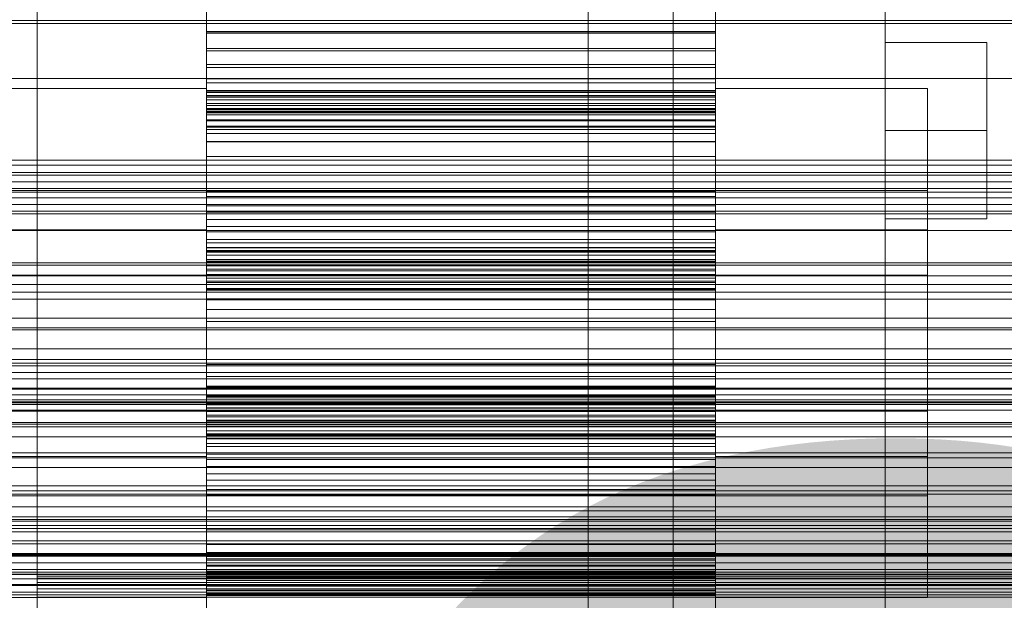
# Model space of a CAD drawing. Header units: millimetres. Extents: x -4738 to 65662, y -68080 to 6847.
# Tile 307 of 656: x 548 to 664, y -33865 to -33797. Entities that reach past the tile are written whole.
import ezdxf

# ---------------------------------------------------------------- set-up
doc = ezdxf.new("R2010")
doc.units = ezdxf.units.MM
for name, color, linetype, lineweight in [('COTAS_O', 1, 'Continuous', 0), ('COTAS_P', 1, 'Continuous', 0), ('frontal_briquetadora', 7, 'Continuous', 0), ('frontal_C01', 7, 'Continuous', 0), ('frontal_C03', 7, 'Continuous', 0), ('frontal_mezcladora', 7, 'Continuous', 0), ('frontal_secador', 7, 'Continuous', 0)]:
    doc.layers.add(name, color=color, linetype=linetype, lineweight=lineweight)
doc.dimstyles.new('R19_100', dxfattribs={"dimtxt": 250, "dimasz": 150, "dimexe": 150, "dimexo": 80, "dimgap": 100, "dimtad": 1, "dimtih": 1, "dimtoh": 1, "dimdsep": 46, "dimcen": 0.09, "dimadec": 0, "dimazin": 0, "dimtfac": 1, "dimtdec": 4, "dimtofl": 0, "dimtmove": 0, "dimatfit": 3, "dimfxl": 1, "dimtolj": 1, "dimtzin": 0, "dimarcsym": 0})

# ---------------------------------------------------------------- blocks, each defined once
blk = doc.blocks.new('DIM_R30_48')
at = {"layer": 'COTAS_O'}
for p, q in [((-1725, -33700), (-1575, -33655)), ((1725, -33700), (1575, -33655)), ((-1725, -34400), (-1725, -33700)), ((-1725, -33700), (1725, -33700)), ((-1725, -33700), (-1575, -33745)), ((1725, -33700), (1575, -33745)), ((1725, -34400), (1725, -33700))]:
    blk.add_line(p, q, dxfattribs=at)
blk.add_text('3450 O', height=250, dxfattribs=at).set_placement((0, -33600))
blk = doc.blocks.new('DIM_R30_49')
at = {"layer": 'COTAS_P'}
for p, q in [((-150, -32300), (550, -32300)), ((550, -32300), (505, -32450)), ((550, -34900), (550, -32300)), ((550, -32300), (595, -32450)), ((550, -34900), (505, -34750)), ((550, -34900), (595, -34750)), ((-150, -34900), (550, -34900))]:
    blk.add_line(p, q, dxfattribs=at)
blk.add_text('2600 P', height=250, rotation=90, dxfattribs=at).set_placement((450, -33600))
blk = doc.blocks.new('DIM_R30_52')
at = {"layer": 'COTAS_O'}
for p, q in [((-650, -34200), (-500, -34155)), ((650, -34200), (500, -34155)), ((-650, -34900), (-650, -34200)), ((-650, -34200), (650, -34200)), ((-650, -34200), (-500, -34245)), ((650, -34200), (500, -34245)), ((650, -34900), (650, -34200))]:
    blk.add_line(p, q, dxfattribs=at)
blk.add_text('1300 O', height=250, dxfattribs=at).set_placement((0, -34100))

msp = doc.modelspace()

# ---------------------------------------------------------------- linework, layer by layer
at = {"layer": 'frontal_briquetadora'}
for p, q in [((570, -33793.089), (570, -33798.37)), ((630, -33793.089), (630, -33798.37)), ((570, -33796.208), (570, -33798.34)), ((570, -33798.52), (570, -33796.302)), ((630, -33796.208), (630, -33798.34)), ((630, -33798.52), (630, -33796.302)), ((570, -33809.593), (570, -33796.798)), ((630, -33809.593), (630, -33796.798)), ((630, -33798.34), (570, -33798.34)), ((570, -33798.34), (570, -33800.342)), ((630, -33798.37), (570, -33798.37)), ((570, -33798.37), (570, -33811.324)), ((570, -33800.613), (570, -33798.52)), ((630, -33798.52), (570, -33798.52)), ((630, -33798.34), (630, -33800.342)), ((630, -33798.37), (630, -33811.324)), ((630, -33800.613), (630, -33798.52)), ((630, -33800.342), (570, -33800.342)), ((570, -33800.342), (570, -33802.206)), ((570, -33802.574), (570, -33800.613)), ((630, -33800.613), (570, -33800.613)), ((630, -33800.342), (630, -33802.206)), ((630, -33802.574), (630, -33800.613)), ((630, -33802.206), (570, -33802.206)), ((570, -33802.206), (570, -33803.919)), ((630, -33802.206), (630, -33803.919)), ((570, -33804.394), (570, -33802.574)), ((630, -33802.574), (570, -33802.574)), ((630, -33804.394), (630, -33802.574)), ((630, -33803.919), (570, -33803.919)), ((570, -33803.919), (570, -33805.465)), ((570, -33806.062), (570, -33804.394)), ((630, -33804.394), (570, -33804.394)), ((630, -33803.919), (630, -33805.465)), ((630, -33806.062), (630, -33804.394)), ((570, -33805.052), (545, -33805.052)), ((570, -33808.19), (570, -33805.052)), ((570, -33805.052), (570, -33807.856)), ((570, -33805.321), (570, -33805.294)), ((630, -33805.294), (570, -33805.294)), ((570, -33805.294), (570, -33805.468)), ((570, -33805.522), (570, -33805.321)), ((630, -33805.321), (570, -33805.321)), ((630, -33805.465), (570, -33805.465)), ((570, -33805.465), (570, -33806.814)), ((630, -33805.468), (570, -33805.468)), ((570, -33805.468), (570, -33805.928)), ((570, -33805.884), (570, -33805.522)), ((630, -33805.522), (570, -33805.522)), ((570, -33811.357), (570, -33805.719)), ((570, -33805.719), (570, -33805.89)), ((570, -33806.399), (570, -33805.884)), ((630, -33805.884), (570, -33805.884)), ((570, -33805.89), (570, -33811.836)), ((655, -33805.052), (630, -33805.052)), ((630, -33808.19), (630, -33805.052)), ((630, -33805.052), (630, -33807.856)), ((630, -33805.321), (630, -33805.294)), ((630, -33805.294), (630, -33805.468)), ((630, -33805.522), (630, -33805.321)), ((630, -33805.465), (630, -33806.814)), ((630, -33805.468), (630, -33805.928)), ((630, -33805.884), (630, -33805.522)), ((630, -33811.357), (630, -33805.719)), ((630, -33805.719), (630, -33805.89)), ((630, -33806.399), (630, -33805.884)), ((630, -33805.89), (630, -33811.836)), ((655, -33805.052), (655, -33808.19)), ((655, -33807.856), (655, -33805.052)), ((655, -33805.89), (655, -33805.719)), ((655, -33805.719), (655, -33811.357)), ((655, -33811.836), (655, -33805.89)), ((630, -33805.928), (570, -33805.928)), ((570, -33805.928), (570, -33809.593)), ((570, -33807.562), (570, -33806.062)), ((630, -33806.062), (570, -33806.062)), ((570, -33807.061), (570, -33806.399)), ((630, -33806.399), (570, -33806.399)), ((630, -33806.814), (570, -33806.814)), ((570, -33806.814), (570, -33807.878)), ((570, -33807.866), (570, -33807.061)), ((630, -33807.061), (570, -33807.061)), ((630, -33805.928), (630, -33809.593)), ((630, -33807.562), (630, -33806.062)), ((630, -33807.061), (630, -33806.399)), ((630, -33806.814), (630, -33807.878)), ((630, -33807.866), (630, -33807.061)), ((570, -33807.505), (570, -33807.39)), ((630, -33807.39), (570, -33807.39)), ((570, -33807.39), (570, -33807.477)), ((630, -33807.477), (570, -33807.477)), ((570, -33807.477), (570, -33807.741)), ((570, -33807.908), (570, -33807.505)), ((630, -33807.505), (570, -33807.505)), ((570, -33808.863), (570, -33807.562)), ((630, -33807.562), (570, -33807.562)), ((630, -33807.741), (570, -33807.741)), ((570, -33807.741), (570, -33808.166)), ((570, -33807.856), (570, -33816.046)), ((570, -33815.269), (570, -33807.866)), ((630, -33807.866), (570, -33807.866)), ((630, -33807.878), (570, -33807.878)), ((570, -33807.878), (570, -33811.298)), ((570, -33811.324), (570, -33807.908)), ((630, -33807.908), (570, -33807.908)), ((630, -33808.166), (570, -33808.166)), ((570, -33808.166), (570, -33808.744)), ((570, -33816.647), (570, -33808.19)), ((630, -33807.505), (630, -33807.39)), ((630, -33807.39), (630, -33807.477)), ((630, -33807.477), (630, -33807.741)), ((630, -33807.908), (630, -33807.505)), ((630, -33808.863), (630, -33807.562)), ((630, -33807.741), (630, -33808.166)), ((630, -33807.856), (630, -33816.046)), ((630, -33815.269), (630, -33807.866)), ((630, -33807.878), (630, -33811.298)), ((630, -33811.324), (630, -33807.908)), ((630, -33808.166), (630, -33808.744)), ((630, -33816.647), (630, -33808.19)), ((655, -33816.046), (655, -33807.856)), ((655, -33808.19), (655, -33816.647)), ((630, -33808.744), (570, -33808.744)), ((570, -33808.744), (570, -33809.471)), ((570, -33809.875), (570, -33808.863)), ((630, -33808.863), (570, -33808.863)), ((630, -33808.744), (630, -33809.471)), ((630, -33809.875), (630, -33808.863)), ((630, -33809.471), (570, -33809.471)), ((570, -33809.471), (570, -33810.341)), ((630, -33809.593), (570, -33809.593)), ((570, -33813.044), (570, -33809.875)), ((630, -33809.875), (570, -33809.875)), ((630, -33810.341), (570, -33810.341)), ((570, -33810.341), (570, -33817.787)), ((630, -33809.471), (630, -33810.341)), ((630, -33813.044), (630, -33809.875)), ((630, -33810.341), (630, -33817.787)), ((630, -33811.298), (570, -33811.298)), ((570, -33811.298), (570, -33825.189)), ((630, -33811.324), (570, -33811.324)), ((570, -33821.688), (570, -33811.357)), ((630, -33811.298), (630, -33825.189)), ((630, -33821.688), (630, -33811.357)), ((655, -33811.357), (655, -33821.688)), ((570, -33811.836), (570, -33822.381)), ((630, -33811.836), (630, -33822.381)), ((655, -33822.381), (655, -33811.836)), ((570, -33827.016), (570, -33813.044)), ((630, -33813.044), (570, -33813.044)), ((630, -33827.016), (630, -33813.044)), ((570, -33817.149), (570, -33815.269)), ((630, -33815.269), (570, -33815.269)), ((570, -33816.046), (570, -33828)), ((630, -33817.149), (630, -33815.269)), ((630, -33816.046), (630, -33828)), ((655, -33828), (655, -33816.046)), ((720, -33817.251), (480, -33817.251)), ((545, -33817.051), (655, -33817.051)), ((570, -33828.749), (570, -33816.647)), ((570, -33818.892), (570, -33817.149)), ((630, -33817.149), (570, -33817.149)), ((630, -33828.749), (630, -33816.647)), ((630, -33818.892), (630, -33817.149)), ((655, -33816.647), (655, -33828.749)), ((655, -33818.734), (655, -33817.051)), ((655, -33817.051), (655, -33818.934)), ((655, -33817.554), (655, -33817.451)), ((655, -33817.451), (655, -33820.834)), ((630, -33817.787), (570, -33817.787)), ((570, -33817.787), (570, -33819.618)), ((630, -33817.787), (630, -33819.618)), ((655, -33821.122), (655, -33817.554)), ((570, -33820.492), (570, -33818.892)), ((630, -33818.892), (570, -33818.892)), ((630, -33819.618), (570, -33819.618)), ((570, -33819.618), (570, -33821.311)), ((630, -33820.492), (630, -33818.892)), ((630, -33819.618), (630, -33821.311)), ((655, -33823.647), (655, -33818.734)), ((655, -33818.934), (655, -33824.008)), ((570, -33821.94), (570, -33820.492)), ((630, -33820.492), (570, -33820.492)), ((630, -33821.94), (630, -33820.492)), ((655, -33820.834), (655, -33827.033)), ((570, -33821.688), (545, -33821.688)), ((630, -33821.311), (570, -33821.311)), ((570, -33821.311), (570, -33822.859)), ((570, -33834.665), (570, -33821.688)), ((570, -33823.226), (570, -33821.94)), ((630, -33821.94), (570, -33821.94)), ((630, -33821.311), (630, -33822.859)), ((655, -33821.688), (630, -33821.688)), ((630, -33834.665), (630, -33821.688)), ((630, -33823.226), (630, -33821.94)), ((655, -33827.448), (655, -33821.122)), ((655, -33821.688), (655, -33834.665)), ((570, -33822.381), (570, -33835.434)), ((630, -33822.859), (570, -33822.859)), ((570, -33822.859), (570, -33824.255)), ((570, -33824.334), (570, -33823.226)), ((630, -33823.226), (570, -33823.226)), ((630, -33822.381), (630, -33835.434)), ((630, -33822.859), (630, -33824.255)), ((630, -33824.334), (630, -33823.226)), ((655, -33835.434), (655, -33822.381)), ((570, -33825.189), (570, -33823.769)), ((630, -33823.769), (570, -33823.769)), ((570, -33823.769), (570, -33823.81)), ((630, -33823.81), (570, -33823.81)), ((570, -33823.81), (570, -33824.153)), ((630, -33824.153), (570, -33824.153)), ((570, -33824.153), (570, -33824.707)), ((630, -33824.255), (570, -33824.255)), ((570, -33824.255), (570, -33825.488)), ((570, -33825.231), (570, -33824.334)), ((630, -33824.334), (570, -33824.334)), ((630, -33825.189), (630, -33823.769)), ((630, -33823.769), (630, -33823.81)), ((630, -33823.81), (630, -33824.153)), ((630, -33824.153), (630, -33824.707)), ((630, -33824.255), (630, -33825.488)), ((630, -33825.231), (630, -33824.334)), ((655, -33830.82), (655, -33823.647)), ((655, -33824.008), (655, -33831.27)), ((630, -33824.707), (570, -33824.707)), ((570, -33824.707), (570, -33825.443)), ((630, -33825.189), (570, -33825.189)), ((570, -33825.828), (570, -33825.231)), ((630, -33825.231), (570, -33825.231)), ((630, -33825.443), (570, -33825.443)), ((570, -33825.443), (570, -33826.344)), ((630, -33825.488), (570, -33825.488)), ((570, -33825.488), (570, -33826.541)), ((630, -33824.707), (630, -33825.443)), ((630, -33825.828), (630, -33825.231)), ((630, -33825.443), (630, -33826.344)), ((630, -33825.488), (630, -33826.541)), ((570, -33826.988), (570, -33825.828)), ((630, -33825.828), (570, -33825.828)), ((570, -33825.959), (570, -33825.86)), ((630, -33825.86), (570, -33825.86)), ((570, -33825.86), (570, -33827.016)), ((570, -33826.36), (570, -33825.959)), ((630, -33825.959), (570, -33825.959)), ((630, -33826.344), (570, -33826.344)), ((570, -33826.344), (570, -33827.402)), ((570, -33826.973), (570, -33826.36)), ((630, -33826.36), (570, -33826.36)), ((630, -33826.541), (570, -33826.541)), ((570, -33826.541), (570, -33827.384)), ((630, -33826.988), (630, -33825.828)), ((630, -33825.959), (630, -33825.86)), ((630, -33825.86), (630, -33827.016)), ((630, -33826.36), (630, -33825.959)), ((630, -33826.344), (630, -33827.402)), ((630, -33826.973), (630, -33826.36)), ((630, -33826.541), (630, -33827.384)), ((720, -33827.122), (480, -33827.122)), ((545, -33827.033), (655, -33827.033)), ((570, -33827.767), (570, -33826.973)), ((630, -33826.973), (570, -33826.973)), ((570, -33841.278), (570, -33826.988)), ((630, -33826.988), (570, -33826.988)), ((630, -33827.016), (570, -33827.016)), ((630, -33827.384), (570, -33827.384)), ((570, -33827.384), (570, -33827.924)), ((630, -33827.402), (570, -33827.402)), ((570, -33827.402), (570, -33828.61)), ((570, -33828.728), (570, -33827.767)), ((630, -33827.767), (570, -33827.767)), ((630, -33827.924), (570, -33827.924)), ((570, -33827.924), (570, -33828.821)), ((630, -33827.767), (630, -33826.973)), ((630, -33841.278), (630, -33826.988)), ((630, -33827.384), (630, -33827.924)), ((630, -33827.402), (630, -33828.61)), ((630, -33828.728), (630, -33827.767)), ((630, -33827.924), (630, -33828.821)), ((655, -33827.033), (655, -33834.819)), ((655, -33835.28), (655, -33827.448)), ((570, -33828), (570, -33841.35)), ((630, -33828.61), (570, -33828.61)), ((570, -33828.61), (570, -33829.962)), ((570, -33829.845), (570, -33828.728)), ((630, -33828.728), (570, -33828.728)), ((570, -33842.1), (570, -33828.749)), ((630, -33828.821), (570, -33828.821)), ((570, -33828.821), (570, -33843.111)), ((630, -33828), (630, -33841.35)), ((630, -33828.61), (630, -33829.962)), ((630, -33829.845), (630, -33828.728)), ((630, -33842.1), (630, -33828.749)), ((630, -33828.821), (630, -33843.111)), ((655, -33841.35), (655, -33828)), ((655, -33828.749), (655, -33842.1)), ((570, -33831.112), (570, -33829.845)), ((630, -33829.845), (570, -33829.845)), ((630, -33829.962), (570, -33829.962)), ((570, -33829.962), (570, -33837.577)), ((630, -33831.112), (630, -33829.845)), ((630, -33829.962), (630, -33837.577)), ((570, -33832.523), (570, -33831.112)), ((630, -33831.112), (570, -33831.112)), ((630, -33832.523), (630, -33831.112)), ((655, -33838.83), (655, -33830.82)), ((655, -33831.27), (655, -33839.28)), ((570, -33840.138), (570, -33832.523)), ((630, -33832.523), (570, -33832.523)), ((630, -33840.138), (630, -33832.523)), ((570, -33847.719), (570, -33834.665)), ((630, -33847.719), (630, -33834.665)), ((655, -33834.665), (655, -33847.719)), ((655, -33834.819), (655, -33842.651)), ((570, -33835.434), (570, -33848.411)), ((630, -33835.434), (630, -33848.411)), ((655, -33843.067), (655, -33835.28)), ((655, -33848.411), (655, -33835.434)), ((630, -33837.577), (570, -33837.577)), ((570, -33837.577), (570, -33838.988)), ((630, -33837.577), (630, -33838.988)), ((630, -33838.988), (570, -33838.988)), ((570, -33838.988), (570, -33840.254)), ((630, -33838.988), (630, -33840.254)), ((655, -33846.091), (655, -33838.83)), ((655, -33839.28), (655, -33846.452)), ((570, -33841.49), (570, -33840.138)), ((630, -33840.138), (570, -33840.138)), ((630, -33840.254), (570, -33840.254)), ((570, -33840.254), (570, -33841.371)), ((630, -33841.49), (630, -33840.138)), ((630, -33840.254), (630, -33841.371)), ((570, -33842.175), (570, -33841.278)), ((630, -33841.278), (570, -33841.278)), ((570, -33841.35), (570, -33853.452)), ((630, -33841.371), (570, -33841.371)), ((570, -33841.371), (570, -33842.332)), ((570, -33842.697), (570, -33841.49)), ((630, -33841.49), (570, -33841.49)), ((630, -33842.175), (630, -33841.278)), ((630, -33841.35), (630, -33853.452)), ((630, -33841.371), (630, -33842.332)), ((630, -33842.697), (630, -33841.49)), ((655, -33853.452), (655, -33841.35)), ((720, -33842.978), (480, -33842.978)), ((545, -33843.067), (655, -33843.067)), ((570, -33854.053), (570, -33842.1)), ((570, -33842.716), (570, -33842.175)), ((630, -33842.175), (570, -33842.175)), ((630, -33842.332), (570, -33842.332)), ((570, -33842.332), (570, -33843.127)), ((570, -33843.755), (570, -33842.697)), ((630, -33842.697), (570, -33842.697)), ((570, -33843.559), (570, -33842.716)), ((630, -33842.716), (570, -33842.716)), ((630, -33854.053), (630, -33842.1)), ((630, -33842.716), (630, -33842.175)), ((630, -33842.332), (630, -33843.127)), ((630, -33843.755), (630, -33842.697)), ((630, -33843.559), (630, -33842.716)), ((655, -33842.1), (655, -33854.053)), ((655, -33842.651), (655, -33848.978)), ((655, -33849.265), (655, -33843.067)), ((570, -33844.24), (570, -33843.083)), ((630, -33843.083), (570, -33843.083)), ((570, -33843.083), (570, -33857.056)), ((630, -33843.111), (570, -33843.111)), ((570, -33843.111), (570, -33844.272)), ((630, -33843.127), (570, -33843.127)), ((570, -33843.127), (570, -33843.74)), ((570, -33844.612), (570, -33843.559)), ((630, -33843.559), (570, -33843.559)), ((630, -33843.74), (570, -33843.74)), ((570, -33843.74), (570, -33844.141)), ((570, -33844.657), (570, -33843.755)), ((630, -33843.755), (570, -33843.755)), ((630, -33844.141), (570, -33844.141)), ((570, -33844.141), (570, -33844.24)), ((630, -33844.24), (630, -33843.083)), ((630, -33843.083), (630, -33857.056)), ((630, -33843.111), (630, -33844.272)), ((630, -33843.127), (630, -33843.74)), ((630, -33844.612), (630, -33843.559)), ((630, -33843.74), (630, -33844.141)), ((630, -33844.657), (630, -33843.755)), ((630, -33844.141), (630, -33844.24)), ((630, -33844.24), (570, -33844.24)), ((630, -33844.272), (570, -33844.272)), ((570, -33844.272), (570, -33844.868)), ((570, -33845.845), (570, -33844.612)), ((630, -33844.612), (570, -33844.612)), ((570, -33845.392), (570, -33844.657)), ((630, -33844.657), (570, -33844.657)), ((630, -33844.868), (570, -33844.868)), ((570, -33844.868), (570, -33845.766)), ((570, -33858.802), (570, -33844.911)), ((630, -33844.911), (570, -33844.911)), ((570, -33844.911), (570, -33846.331)), ((570, -33845.946), (570, -33845.392)), ((630, -33845.392), (570, -33845.392)), ((630, -33844.272), (630, -33844.868)), ((630, -33845.845), (630, -33844.612)), ((630, -33845.392), (630, -33844.657)), ((630, -33844.868), (630, -33845.766)), ((630, -33858.802), (630, -33844.911)), ((630, -33844.911), (630, -33846.331)), ((630, -33845.946), (630, -33845.392)), ((630, -33845.766), (570, -33845.766)), ((570, -33845.766), (570, -33846.873)), ((570, -33847.241), (570, -33845.845)), ((630, -33845.845), (570, -33845.845)), ((570, -33846.289), (570, -33845.946)), ((630, -33845.946), (570, -33845.946)), ((570, -33846.331), (570, -33846.289)), ((630, -33846.289), (570, -33846.289)), ((630, -33846.331), (570, -33846.331)), ((630, -33845.766), (630, -33846.873)), ((630, -33847.241), (630, -33845.845)), ((630, -33846.289), (630, -33845.946)), ((630, -33846.331), (630, -33846.289)), ((655, -33851.166), (655, -33846.091)), ((655, -33846.452), (655, -33851.366)), ((630, -33846.873), (570, -33846.873)), ((570, -33846.873), (570, -33848.159)), ((570, -33848.789), (570, -33847.241)), ((630, -33847.241), (570, -33847.241)), ((570, -33858.263), (570, -33847.719)), ((630, -33846.873), (630, -33848.159)), ((630, -33848.789), (630, -33847.241)), ((630, -33858.263), (630, -33847.719)), ((655, -33847.719), (655, -33858.263)), ((570, -33848.411), (545, -33848.411)), ((630, -33848.159), (570, -33848.159)), ((570, -33848.159), (570, -33849.608)), ((570, -33848.411), (570, -33858.742)), ((570, -33850.481), (570, -33848.789)), ((630, -33848.789), (570, -33848.789)), ((630, -33848.159), (630, -33849.608)), ((630, -33848.411), (630, -33858.742)), ((655, -33848.411), (630, -33848.411)), ((630, -33850.481), (630, -33848.789)), ((655, -33858.742), (655, -33848.411)), ((630, -33849.608), (570, -33849.608)), ((570, -33849.608), (570, -33851.207)), ((630, -33849.608), (630, -33851.207)), ((655, -33848.978), (655, -33852.546)), ((655, -33852.648), (655, -33849.265)), ((570, -33852.313), (570, -33850.481)), ((630, -33850.481), (570, -33850.481)), ((630, -33852.313), (630, -33850.481)), ((655, -33853.048), (655, -33851.166)), ((630, -33851.207), (570, -33851.207)), ((570, -33851.207), (570, -33852.95)), ((570, -33859.759), (570, -33852.313)), ((630, -33852.313), (570, -33852.313)), ((630, -33851.207), (630, -33852.95)), ((630, -33859.759), (630, -33852.313)), ((655, -33851.366), (655, -33853.048)), ((720, -33852.848), (480, -33852.848)), ((545, -33853.048), (655, -33853.048)), ((630, -33852.95), (570, -33852.95)), ((570, -33852.95), (570, -33854.831)), ((570, -33853.452), (570, -33861.91)), ((630, -33852.95), (630, -33854.831)), ((630, -33853.452), (630, -33861.91)), ((655, -33852.546), (655, -33852.648)), ((655, -33861.91), (655, -33853.452)), ((570, -33862.243), (570, -33854.053)), ((630, -33862.243), (630, -33854.053)), ((655, -33854.053), (655, -33862.243)), ((630, -33854.831), (570, -33854.831)), ((570, -33854.831), (570, -33862.233)), ((630, -33854.831), (630, -33862.233)), ((630, -33857.056), (570, -33857.056)), ((570, -33857.056), (570, -33860.224)), ((630, -33857.056), (630, -33860.224)), ((570, -33864.21), (570, -33858.263)), ((570, -33858.742), (570, -33864.381)), ((570, -33871.73), (570, -33858.775)), ((630, -33858.775), (570, -33858.775)), ((570, -33858.775), (570, -33862.191)), ((570, -33862.221), (570, -33858.802)), ((630, -33858.802), (570, -33858.802)), ((630, -33864.21), (630, -33858.263)), ((630, -33858.742), (630, -33864.381)), ((630, -33871.73), (630, -33858.775)), ((630, -33858.775), (630, -33862.191)), ((630, -33862.221), (630, -33858.802)), ((655, -33858.263), (655, -33864.21)), ((655, -33864.381), (655, -33858.742)), ((570, -33860.629), (570, -33859.759)), ((630, -33859.759), (570, -33859.759)), ((630, -33860.224), (570, -33860.224)), ((570, -33860.224), (570, -33861.237)), ((630, -33860.629), (630, -33859.759)), ((630, -33860.224), (630, -33861.237)), ((570, -33864.171), (570, -33860.506)), ((630, -33860.506), (570, -33860.506)), ((570, -33860.506), (570, -33873.301)), ((570, -33861.355), (570, -33860.629)), ((630, -33860.629), (570, -33860.629)), ((630, -33861.237), (570, -33861.237)), ((570, -33861.237), (570, -33862.537)), ((570, -33861.934), (570, -33861.355)), ((630, -33861.355), (570, -33861.355)), ((630, -33864.171), (630, -33860.506)), ((630, -33860.506), (630, -33873.301)), ((630, -33861.355), (630, -33860.629)), ((630, -33861.237), (630, -33862.537)), ((630, -33861.934), (630, -33861.355)), ((550, -33867.246), (550, -33862.529)), ((750, -33862.529), (550, -33862.529)), ((550, -33863.268), (550, -33862.784)), ((750, -33862.784), (550, -33862.784)), ((550, -33862.784), (550, -33867.398)), ((570, -33861.91), (570, -33865.047)), ((570, -33862.359), (570, -33861.934)), ((630, -33861.934), (570, -33861.934)), ((630, -33862.191), (570, -33862.191)), ((570, -33862.191), (570, -33862.595)), ((570, -33863.285), (570, -33862.221)), ((630, -33862.221), (570, -33862.221)), ((630, -33862.233), (570, -33862.233)), ((570, -33862.233), (570, -33863.039)), ((570, -33865.047), (570, -33862.243)), ((570, -33862.622), (570, -33862.359)), ((630, -33862.359), (570, -33862.359)), ((630, -33862.537), (570, -33862.537)), ((570, -33862.537), (570, -33864.037)), ((630, -33862.595), (570, -33862.595)), ((570, -33862.595), (570, -33862.71)), ((570, -33862.71), (570, -33862.622)), ((630, -33862.622), (570, -33862.622)), ((630, -33862.71), (570, -33862.71)), ((630, -33861.91), (630, -33865.047)), ((630, -33862.359), (630, -33861.934)), ((630, -33862.191), (630, -33862.595)), ((630, -33863.285), (630, -33862.221)), ((630, -33862.233), (630, -33863.039)), ((630, -33865.047), (630, -33862.243)), ((630, -33862.622), (630, -33862.359)), ((630, -33862.537), (630, -33864.037)), ((630, -33862.595), (630, -33862.71)), ((630, -33862.71), (630, -33862.622)), ((655, -33865.047), (655, -33861.91)), ((655, -33862.243), (655, -33865.047)), ((550, -33868.076), (550, -33863.268)), ((750, -33863.268), (550, -33863.268)), ((630, -33863.039), (570, -33863.039)), ((570, -33863.039), (570, -33863.701)), ((570, -33864.634), (570, -33863.285)), ((630, -33863.285), (570, -33863.285)), ((630, -33863.701), (570, -33863.701)), ((570, -33863.701), (570, -33864.215)), ((630, -33863.039), (630, -33863.701)), ((630, -33864.634), (630, -33863.285)), ((630, -33863.701), (630, -33864.215)), ((570, -33865.047), (545, -33865.047)), ((550, -33864.999), (550, -33864.032)), ((750, -33864.032), (550, -33864.032)), ((550, -33864.032), (550, -33868.532)), ((550, -33869.887), (550, -33864.999)), ((750, -33864.999), (550, -33864.999)), ((630, -33864.037), (570, -33864.037)), ((570, -33864.037), (570, -33865.705)), ((570, -33864.631), (570, -33864.171)), ((630, -33864.171), (570, -33864.171)), ((570, -33864.381), (570, -33864.21)), ((630, -33864.215), (570, -33864.215)), ((570, -33864.215), (570, -33864.577)), ((630, -33864.577), (570, -33864.577)), ((570, -33864.577), (570, -33864.779)), ((570, -33864.805), (570, -33864.631)), ((630, -33864.631), (570, -33864.631)), ((570, -33866.181), (570, -33864.634)), ((630, -33864.779), (570, -33864.779)), ((570, -33864.779), (570, -33864.805)), ((630, -33864.805), (570, -33864.805)), ((630, -33864.037), (630, -33865.705)), ((630, -33864.631), (630, -33864.171)), ((630, -33864.381), (630, -33864.21)), ((630, -33864.215), (630, -33864.577)), ((630, -33864.577), (630, -33864.779)), ((630, -33864.805), (630, -33864.631)), ((630, -33866.181), (630, -33864.634)), ((630, -33864.779), (630, -33864.805)), ((655, -33865.047), (630, -33865.047)), ((655, -33864.21), (655, -33864.381))]:
    msp.add_line(p, q, dxfattribs=at)
at = {"layer": 'frontal_C01'}
for p, q in [((980, -33857.304), (-980, -33857.304)), ((980, -33862.304), (-980, -33862.304))]:
    msp.add_line(p, q, dxfattribs=at)
at = {"layer": 'frontal_C03'}
for p, q in [((1250, -33797.047), (-1250, -33797.047)), ((1250, -33797.363), (-1250, -33797.363)), ((1250, -33814.949), (-1250, -33814.949)), ((1250, -33815.265), (-1250, -33815.265)), ((1250, -33816.059), (-1250, -33816.059)), ((-1250, -33816.823), (1250, -33816.823)), ((1250, -33817.946), (-1250, -33817.946)), ((1250, -33818.71), (-1250, -33818.71)), ((1250, -33819.504), (-1250, -33819.504)), ((1250, -33819.821), (-1250, -33819.821)), ((1250, -33825.584), (-1250, -33825.584)), ((1250, -33825.878), (-1250, -33825.878)), ((1250, -33829.043), (-1250, -33829.043)), ((1250, -33829.881), (-1250, -33829.881)), ((1250, -33835.73), (-1250, -33835.73)), ((1250, -33836.983), (-1250, -33836.983)), ((1250, -33837.406), (-1250, -33837.406)), ((1250, -33837.723), (-1250, -33837.723)), ((1250, -33838.517), (-1250, -33838.517)), ((-1250, -33839.281), (1250, -33839.281)), ((1496, -33840.377), (-1496, -33840.377)), ((1496, -33840.495), (-1496, -33840.495)), ((1250, -33840.404), (-1250, -33840.404)), ((1496, -33841.761), (-1496, -33841.761)), ((1250, -33841.168), (-1250, -33841.168)), ((1496, -33842.096), (-1496, -33842.096)), ((1250, -33841.962), (-1250, -33841.962)), ((1250, -33842.279), (-1250, -33842.279)), ((1496, -33844.435), (-1496, -33844.435)), ((1496, -33844.937), (-1496, -33844.937)), ((-1250, -33844.625), (1250, -33844.625)), ((1250, -33846.104), (-1250, -33846.104)), ((-1496, -33847.994), (1496, -33847.994)), ((1496, -33848.585), (-1496, -33848.585)), ((1496, -33851.894), (-1496, -33851.894)), ((1496, -33852.485), (-1496, -33852.485)), ((1250, -33854.375), (-1250, -33854.375)), ((1496, -33855.542), (-1496, -33855.542)), ((1496, -33856.043), (-1496, -33856.043)), ((1250, -33855.854), (-1250, -33855.854)), ((1250, -33856.542), (-1250, -33856.542)), ((1250, -33856.918), (-1250, -33856.918)), ((1496, -33858.383), (-1496, -33858.383)), ((1496, -33858.718), (-1496, -33858.718)), ((1496, -33859.984), (-1496, -33859.984)), ((1496, -33860.101), (-1496, -33860.101)), ((1250, -33859.864), (-1250, -33859.864)), ((1250, -33860.181), (-1250, -33860.181)), ((1250, -33860.974), (-1250, -33860.974)), ((-1250, -33861.739), (1250, -33861.739)), ((1250, -33862.042), (-1250, -33862.042)), ((1250, -33862.862), (-1250, -33862.862)), ((1250, -33863.495), (-1250, -33863.495)), ((1250, -33863.626), (-1250, -33863.626)), ((1250, -33864.42), (-1250, -33864.42)), ((1250, -33864.736), (-1250, -33864.736)), ((1250, -33864.749), (-1250, -33864.749))]:
    msp.add_line(p, q, dxfattribs=at)
at = {"layer": 'frontal_mezcladora'}
for p, q in [((625, -34725), (625, -33700)), ((650, -34725), (650, -33700)), ((615, -34760), (615, -33730)), ((625, -34725), (625, -33730)), ((650, -34760), (650, -33730)), ((650, -33810), (650, -33799.608)), ((650, -33799.608), (662, -33799.608)), ((662, -33810), (662, -33799.608)), ((650, -33820.392), (650, -33810)), ((662, -33810), (650, -33810)), ((662, -33810), (662, -33820.392)), ((650, -33820.392), (662, -33820.392))]:
    msp.add_line(p, q, dxfattribs=at)
at = {"layer": 'frontal_secador'}
for p, q in [((1360, -33803.853), (-1360, -33803.853)), ((1360, -33813.5), (-1360, -33813.5)), ((1250, -33814.076), (-1250, -33814.076)), ((1360, -33821.784), (-1360, -33821.784)), ((1360, -33828.141), (-1360, -33828.141)), ((1360, -33832.137), (-1360, -33832.137)), ((1360, -33833.5), (-1360, -33833.5)), ((1250, -33833.25), (-1250, -33833.25)), ((1250, -33849.715), (-1250, -33849.715)), ((1250, -33862.349), (-1250, -33862.349))]:
    msp.add_line(p, q, dxfattribs=at)

# ---------------------------------------------------------------- dimensions: what is measured, and where the dimension line sits
at = {"layer": 'COTAS_O'}
for p1, p2, picture, middle in [((-1725, -34400), (1725, -34400), 'DIM_R30_48', (0, -33700)), ((-650, -34900), (650, -34900), 'DIM_R30_52', (0, -34200))]:
    dim = msp.add_aligned_dim(p1=p1, p2=p2, distance=700, text='<> O', dimstyle='R19_100', dxfattribs=at)
    dim.commit()
    dim.dimension.update_dxf_attribs({"geometry": picture, "text_midpoint": middle})
at = {"layer": 'COTAS_P'}
dim = msp.add_aligned_dim(p1=(-150, -34900), p2=(-150, -32300), distance=-700, text='<> P', dimstyle='R19_100', dxfattribs=at)
dim.commit()
dim.dimension.update_dxf_attribs({"geometry": 'DIM_R30_49', "text_midpoint": (550, -33600)})

doc.saveas('drawing.dxf')
